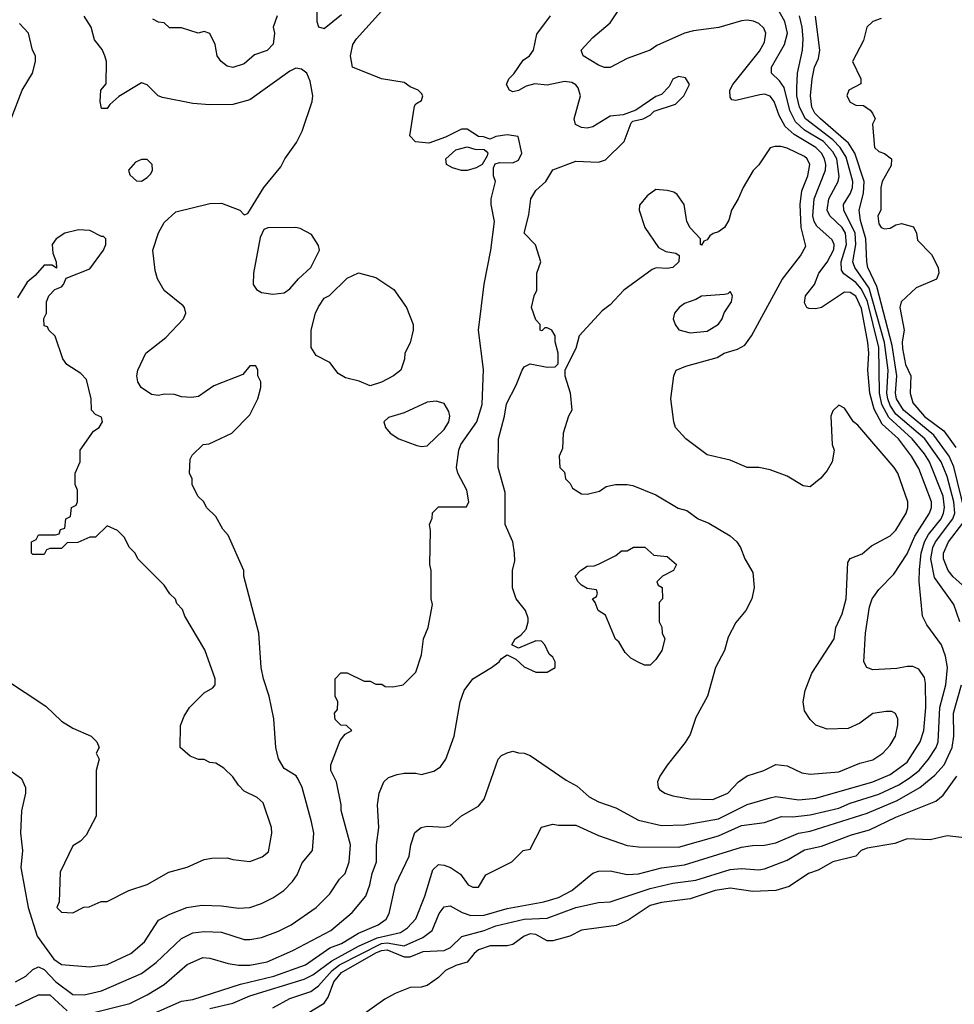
# Model space of a CAD drawing. Header units: inches. Extents: x 2348341 to 2479810, y 460419 to 613669.
# Tile 344 of 656: x 2371684 to 2374955, y 570792 to 574237. Entities that reach past the tile are written whole.
import ezdxf

# ---------------------------------------------------------------- set-up
doc = ezdxf.new("R2010")
doc.units = ezdxf.units.IN
doc.header["$MEASUREMENT"] = 0
doc.layers.add('C3577', color=7, linetype='Continuous')

msp = doc.modelspace()

# ---------------------------------------------------------------- linework, layer by layer
at = {"layer": 'C3577', "color": 2}
for points, elevation in [([(2372350, 570777.7), (2372430, 570795.6), (2372490, 570821.1), (2372680, 570880), (2372710, 570895.2), (2372776.1, 570943.9), (2372870, 570995.6), (2372935.2, 571024.8), (2373016.8, 571043.2), (2373040.7, 571059.3), (2373070, 571091), (2373101.6, 571170), (2373130, 571262), (2373150, 571281), (2373170, 571278.8), (2373191.3, 571270), (2373226.8, 571246.8), (2373254, 571210), (2373270, 571202), (2373290, 571202), (2373315.3, 571244.7), (2373406, 571290), (2373446, 571330), (2373470, 571334), (2373510, 571411), (2373550, 571422), (2373570, 571418), (2373630, 571418.8), (2373710, 571382.8), (2373810, 571347.7), (2373850, 571343), (2373990, 571341.3), (2374130, 571381.3), (2374210, 571417.4), (2374290, 571428.4), (2374350, 571448.5), (2374390, 571447.2), (2374450, 571454.3), (2374550, 571478.3), (2374590, 571495.6), (2374690, 571526.5), (2374760.5, 571559.5), (2374796.9, 571583.1), (2374831.3, 571610), (2374864.7, 571650), (2374891.2, 571690), (2374897.7, 571710), (2374904.2, 571830), (2374925.4, 571910), (2374931.1, 571970), (2374923.6, 572010), (2374910, 572049), (2374858.9, 572118.9), (2374842.7, 572150), (2374831.1, 572271.1), (2374833.2, 572313.2), (2374838.4, 572370), (2374850.7, 572410), (2374864.3, 572435.8), (2374908.6, 572490), (2374917.2, 572510), (2374920.3, 572530), (2374915.9, 572570), (2374867.6, 572690), (2374850, 572718), (2374806.6, 572770), (2374724.9, 572844.9), (2374701, 572890), (2374692.5, 572930), (2374690.5, 573090), (2374650.3, 573250.3), (2374630, 573294.2), (2374610, 573317.6), (2374567.8, 573347.8), (2374560.3, 573360.3), (2374558.8, 573390), (2374577.3, 573450), (2374574.4, 573490), (2374561.7, 573510), (2374518.7, 573550), (2374509.7, 573570), (2374515.1, 573610), (2374548.2, 573670), (2374552.1, 573687.9), (2374543.8, 573750), (2374530, 573774.8), (2374496.4, 573810), (2374430.5, 573850.5), (2374399.1, 573879.1), (2374378.5, 573918.5), (2374359, 573999), (2374343.1, 574023.1), (2374315.1, 574050), (2374314.5, 574070), (2374360.5, 574150), (2374371.1, 574190), (2374362, 574230), (2374272, 574390)], 82), ([(2372102, 570738), (2372250, 570803), (2372290, 570808.5), (2372457.4, 570862.6), (2372573.2, 570890), (2372684.5, 570930), (2372770, 570988.9), (2372810, 571004.9), (2372870, 571040.9), (2372938, 571070), (2372966.6, 571090), (2372977, 571110), (2372999.3, 571210), (2373047, 571310), (2373052.3, 571350), (2373067.2, 571392.8), (2373089.5, 571410.5), (2373110, 571414.8), (2373170, 571411), (2373190, 571416), (2373230, 571451), (2373290, 571484.7), (2373309, 571510), (2373358, 571650), (2373370, 571662), (2373390, 571672), (2373410, 571678), (2373430, 571671.3), (2373450, 571671), (2373470, 571662.8), (2373596.1, 571576.1), (2373634.7, 571554.7), (2373677.3, 571517.3), (2373710, 571500.5), (2373770, 571479.1), (2373850, 571435.5), (2373930, 571417.6), (2374010, 571419.5), (2374130, 571440.2), (2374230, 571490.3), (2374310, 571514.4), (2374330, 571518.4), (2374410, 571507.2), (2374470, 571513.4), (2374670, 571570.3), (2374730, 571596), (2374790, 571638.4), (2374835.1, 571710), (2374848, 571750), (2374855.4, 571830), (2374854.2, 571914.2), (2374850, 571935.3), (2374830, 571964), (2374810, 571974), (2374790, 571974), (2374753.2, 571966.8), (2374670, 571962), (2374648, 571970), (2374638, 571990), (2374643.7, 572090), (2374657.5, 572182.5), (2374666.6, 572210), (2374690, 572242.8), (2374743.3, 572296.7), (2374790, 572367.3), (2374816, 572430), (2374868.2, 572510), (2374875.1, 572530), (2374875.1, 572550), (2374830, 572666), (2374805.1, 572710), (2374759.7, 572770), (2374702, 572822), (2374673.9, 572873.9), (2374658.7, 572930), (2374652.3, 573010), (2374656, 573070), (2374652.3, 573107.7), (2374630, 573226), (2374610, 573269.5), (2374590, 573282.4), (2374570, 573282.9), (2374490, 573229.3), (2374470, 573225.2), (2374445.6, 573225.6), (2374438, 573230), (2374430, 573246), (2374434, 573270), (2374465.2, 573310), (2374480.7, 573350), (2374510, 573388), (2374532.5, 573432.5), (2374534, 573450), (2374526.9, 573466.9), (2374474, 573514), (2374464.4, 573530), (2374459.8, 573550), (2374463.9, 573610), (2374503.5, 573710), (2374504.8, 573730), (2374499.8, 573750), (2374489.7, 573770), (2374470, 573789.7), (2374394.4, 573834.4), (2374362.6, 573862.6), (2374341.3, 573901.3), (2374324.7, 573950), (2374310, 573969.6), (2374290, 573976.2), (2374274.2, 573974.2), (2374190, 573954), (2374176.4, 573956.4), (2374170, 573966), (2374169.5, 573990), (2374179.3, 574010), (2374273, 574127), (2374290, 574158), (2374294.5, 574190), (2374287.5, 574207.5), (2374270, 574223.7), (2374251.7, 574231.7), (2374230, 574235.1), (2374210, 574232.3), (2374130.4, 574209.6), (2374042, 574198), (2374010, 574189.3), (2373913.4, 574146.6), (2373890.5, 574129.5), (2373810, 574101.2), (2373750, 574069), (2373730, 574069), (2373710, 574077.2), (2373655.3, 574110), (2373649, 574130), (2373690, 574174.8), (2373750, 574226), (2373805.2, 574310)], 86), ([(2372723, 574310), (2372724, 574230), (2372730, 574212), (2372750, 574206), (2372810, 574254.8)], 98), ([(2371651.3, 571610), (2371690, 571582), (2371704.7, 571550), (2371704.7, 571530), (2371690.9, 571469.1), (2371686.8, 571390), (2371694, 571330), (2371688, 571270), (2371714.4, 571130), (2371745.5, 571030), (2371803.1, 570950), (2371830, 570930.5), (2371930, 570922.8), (2371990, 570930.7), (2372073.2, 570970), (2372121.2, 571010), (2372170, 571086), (2372210, 571107.3), (2372269.5, 571130.5), (2372321.5, 571138.5), (2372390, 571136.3), (2372450, 571127.7), (2372490, 571130.7), (2372530, 571144), (2372570, 571164), (2372609, 571190), (2372638.9, 571221.1), (2372654.8, 571245.2), (2372672.9, 571287.1), (2372708.7, 571330), (2372714, 571390), (2372705.2, 571430), (2372672.3, 571550), (2372659.1, 571579.1), (2372651.3, 571591.3), (2372610, 571617), (2372589.5, 571650.5), (2372580.9, 571690), (2372573.2, 571790), (2372557.2, 571870), (2372537.2, 571930), (2372529.2, 571970), (2372521.2, 572090), (2372468.7, 572290), (2372468, 572310), (2372413.6, 572433.6), (2372394.6, 572454.6), (2372370, 572498), (2372338, 572530), (2372328, 572550), (2372308, 572570), (2372288, 572610), (2372288, 572630), (2372278, 572650), (2372280.4, 572699.6), (2372287.3, 572712.7), (2372326, 572750), (2372347.3, 572752.7), (2372426, 572790), (2372490, 572854), (2372518, 572910), (2372528, 572950), (2372528, 572970), (2372518, 572990), (2372518, 573010), (2372510, 573026), (2372490, 573026), (2372464.7, 572995.3), (2372364, 572956), (2372310, 572918), (2372285.4, 572914.6), (2372250, 572917.2), (2372225.6, 572925.6), (2372190, 572926.6), (2372170, 572922), (2372145.1, 572925.1), (2372109, 572950), (2372097.2, 572970), (2372094, 572990), (2372097.2, 573010), (2372125.2, 573070), (2372195.8, 573124.2), (2372257.2, 573190), (2372265.2, 573210), (2372261.2, 573230), (2372255.9, 573235.9), (2372190, 573289.2), (2372166, 573330), (2372158.6, 573358.6), (2372149.6, 573430), (2372169.7, 573490.3), (2372190, 573526.8), (2372230, 573564), (2372350, 573594), (2372390, 573594.8), (2372454, 573570), (2372470, 573554), (2372482, 573558), (2372538, 573650), (2372597.7, 573722.3), (2372612, 573750), (2372653, 573807), (2372673.1, 573846.9), (2372707.3, 573950), (2372709.5, 573970.5), (2372701, 574021), (2372689.4, 574050), (2372670, 574063.6), (2372650, 574067), (2372630, 574057), (2372490, 573956), (2372430, 573939.5), (2372350, 573938.4), (2372290, 573943.6), (2372183.9, 573963.9), (2372169.2, 573970), (2372130, 574009), (2372110, 574015.3), (2372031.6, 573968.4), (2371999.6, 573940.4), (2371990, 573926), (2371970, 573926), (2371966, 573950), (2371968.7, 573990), (2371987.3, 574012.7), (2371988, 574090), (2371982, 574110), (2371972.5, 574132.5), (2371945.6, 574165.6), (2371934, 574210), (2371910, 574248.7)], 98), ([(2371670, 570870.6), (2371705.2, 570890), (2371730, 570914), (2371750, 570923), (2371770, 570914), (2371810.4, 570870), (2371870, 570826.4), (2371910, 570824.4), (2371970, 570838.4), (2372110, 570899.3), (2372162, 570938), (2372250, 571022), (2372290, 571041.3), (2372330, 571046.4), (2372390, 571043.8), (2372470, 571018), (2372490, 571018), (2372530, 571025.5), (2372590, 571048), (2372634, 571070), (2372721.2, 571130), (2372770, 571178.8), (2372803.7, 571230), (2372822.7, 571250), (2372837, 571290), (2372841.6, 571350), (2372809.5, 571470), (2372809.3, 571490), (2372792.7, 571570), (2372773.2, 571610), (2372773.2, 571630), (2372805.2, 571714.8), (2372823.1, 571736.9), (2372846, 571750), (2372827.3, 571767.3), (2372808.4, 571768.4), (2372788.4, 571788.4), (2372786, 571810), (2372796.4, 571823.6), (2372798, 571850), (2372788, 571870), (2372788, 571930), (2372808.4, 571951.6), (2372830, 571952), (2372890, 571922), (2372910, 571922), (2372930, 571912), (2372951.6, 571911.6), (2372963.6, 571903.6), (2372990, 571902), (2373026, 571910), (2373070, 571954), (2373090, 572014), (2373097.2, 572070), (2373113.2, 572110), (2373129, 572190), (2373124, 572210), (2373124, 572310), (2373119, 572330), (2373122, 572450), (2373118, 572470), (2373127.3, 572492.7), (2373128.4, 572511.6), (2373150, 572532), (2373247.3, 572532.7), (2373255.3, 572550), (2373249.3, 572590), (2373217.2, 572650), (2373213.2, 572670), (2373220.7, 572730), (2373227.6, 572750), (2373283.6, 572830), (2373302.9, 572890), (2373307.7, 573012.3), (2373289.5, 573150), (2373309.1, 573310.9), (2373332.7, 573430), (2373345.2, 573530), (2373334, 573590), (2373334, 573610), (2373348.7, 573670), (2373342, 573690), (2373342, 573718), (2373348, 573732), (2373363.1, 573736.9), (2373410, 573736), (2373430, 573744.7), (2373441.2, 573770), (2373428.4, 573828.4), (2373390, 573834), (2373350, 573828), (2373330, 573818), (2373307.3, 573827.3), (2373290, 573828), (2373250, 573853.2), (2373230, 573853.2), (2373174, 573826), (2373115.3, 573804.7), (2373069.2, 573809.2), (2373049, 573830), (2373066, 573934), (2373070, 573942), (2373090, 573954), (2373095.3, 573970), (2373090, 573978), (2373078, 573990), (2373050, 574002), (2373030, 574017.2), (2372950, 574029.2), (2372848.7, 574070), (2372841.2, 574110), (2372849.4, 574150), (2372862.7, 574170), (2372950, 574266.8)], 94), ([(2371930, 570759.5), (2372070, 570794.4), (2372130, 570824.4), (2372190, 570861.6), (2372270, 570930.6), (2372324.8, 570955.2), (2372350, 570953.4), (2372414.2, 570934.2), (2372450, 570928.4), (2372490, 570928.5), (2372550, 570940.4), (2372640.1, 570979.9), (2372772.7, 571050), (2372847.2, 571112.8), (2372895.1, 571170), (2372909.4, 571210), (2372917, 571250), (2372932.7, 571290), (2372933.2, 571350), (2372941.2, 571410), (2372936, 571490), (2372942, 571530), (2372958, 571570), (2372974.6, 571585.4), (2373004.7, 571595.3), (2373030, 571601), (2373070, 571601), (2373090, 571596), (2373132.9, 571607.1), (2373157.2, 571622.8), (2373175.3, 571650), (2373204, 571730), (2373225.2, 571850), (2373239.3, 571890), (2373270, 571930.8), (2373335.3, 571970), (2373362, 571990), (2373370, 572002), (2373390, 572014), (2373419.8, 571999.8), (2373450, 571972), (2373490, 571954), (2373530, 571954), (2373558, 571970), (2373558, 571990), (2373550, 572006), (2373536.4, 572016.4), (2373522, 572050), (2373510, 572062), (2373490, 572064), (2373430, 572038), (2373406, 572050), (2373418, 572070), (2373437.2, 572082.8), (2373456, 572104), (2373464, 572130), (2373463.1, 572143.1), (2373454, 572170), (2373422, 572210), (2373409.1, 572249.1), (2373408.7, 572310), (2373417.2, 572342.8), (2373416, 572370), (2373409.2, 572410), (2373382.7, 572470), (2373382.7, 572582.7), (2373359, 572670), (2373359.3, 572770), (2373380.9, 572850), (2373387.2, 572892.8), (2373422, 572958), (2373442, 573010), (2373450, 573022), (2373470, 573032), (2373530, 573021), (2373558, 573022), (2373568, 573032), (2373568.7, 573070), (2373558, 573110), (2373558, 573130), (2373546, 573150), (2373530, 573158), (2373522, 573158), (2373511.6, 573148.4), (2373506, 573150), (2373506, 573170), (2373490, 573186), (2373475.3, 573230), (2373484, 573270), (2373494, 573290), (2373494, 573350), (2373508, 573390), (2373488.9, 573448.9), (2373449.2, 573490), (2373466.3, 573553.7), (2373472.7, 573610), (2373490, 573638.8), (2373525.2, 573670), (2373550, 573711), (2373630, 573742), (2373710, 573738), (2373733.6, 573746.4), (2373799, 573810), (2373824, 573876), (2373830, 573882), (2373866, 573890), (2373890, 573902), (2373904, 573916), (2373978.6, 573941.4), (2374008, 573970), (2374028, 574010), (2374013.6, 574033.6), (2373990, 574038), (2373970, 574028), (2373957.3, 574002.7), (2373930, 573975.3), (2373910, 573968), (2373839.8, 573920.2), (2373796, 573904), (2373750, 573899.3), (2373690, 573862), (2373670, 573857.2), (2373650, 573859.3), (2373629.3, 573870), (2373624.5, 573890), (2373646.6, 573970), (2373638, 573998), (2373630, 574009.2), (2373616.3, 574016.3), (2373590, 574020.7), (2373530, 574007), (2373487.3, 574012.7), (2373455.9, 574004.1), (2373430, 573989), (2373410, 573984), (2373398, 573990), (2373388, 574010), (2373395.3, 574030), (2373413.2, 574046.8), (2373445.6, 574094.4), (2373468, 574110), (2373482, 574130), (2373493.6, 574186.4), (2373542, 574250)], 90), ([(2372584.7, 574250), (2372571.3, 574210), (2372576, 574190), (2372570.8, 574150.8), (2372550, 574129.2), (2372506, 574114), (2372470, 574082), (2372430, 574069.3), (2372410, 574074), (2372388.7, 574090), (2372375.3, 574110), (2372368.7, 574150), (2372350, 574188), (2372330, 574195.3), (2372308.9, 574188.9), (2372250, 574208), (2372208.4, 574208.4), (2372190, 574226), (2372170, 574228), (2372150, 574238)], 94), ([(2374973.6, 572130), (2374953.3, 572190), (2374885, 572285), (2374871.9, 572350), (2374879.3, 572390), (2374888.8, 572410), (2374949.8, 572490), (2374956.2, 572510), (2374952.8, 572550), (2374930, 572638), (2374908.7, 572690), (2374851.9, 572770), (2374750, 572856.1), (2374730, 572886.9), (2374721.9, 572910), (2374718.5, 572930), (2374723, 573010), (2374710, 573107), (2374657.1, 573297.1), (2374606, 573370), (2374602, 573382), (2374599.8, 573390), (2374609.8, 573450.2), (2374607.5, 573490), (2374568.3, 573570), (2374566.6, 573590), (2374591, 573630), (2374598.7, 573650), (2374599.8, 573670), (2374575.8, 573755.8), (2374555.3, 573790), (2374530, 573815.9), (2374434.2, 573890), (2374412.7, 573930), (2374403.5, 573970), (2374403, 573997), (2374406.3, 574050), (2374423, 574130), (2374425.7, 574170), (2374422.3, 574210), (2374412.6, 574250)], 78), ([(2374992.5, 572510), (2374952.4, 572672.4), (2374936.8, 572710), (2374882.5, 572782.5), (2374776.8, 572870), (2374752.8, 572910), (2374749, 572930), (2374753.6, 572990), (2374736.6, 573096.6), (2374682.9, 573302.9), (2374652.4, 573370), (2374648.5, 573390), (2374644.8, 573470), (2374625.9, 573534.1), (2374621.1, 573570), (2374636.8, 573630), (2374638.7, 573670), (2374606.8, 573770), (2374584.9, 573804.9), (2374486.6, 573890), (2374466.9, 573910), (2374455.8, 573930), (2374451.5, 573970), (2374456.9, 574030), (2374465.4, 574070), (2374479.7, 574100.3), (2374484.2, 574130), (2374468.5, 574248.5)], 74), ([(2371654, 573890), (2371693.2, 573990), (2371729, 574050), (2371739, 574090), (2371739, 574110), (2371729, 574130), (2371715.3, 574190), (2371683.1, 574223.1)], 102), ([(2374699, 574241), (2374669.2, 574230.8), (2374648.7, 574210), (2374636.4, 574163.6), (2374598, 574090), (2374628, 574030), (2374627.3, 574012.7), (2374586, 573990), (2374578, 573970), (2374590, 573948), (2374610, 573938), (2374636.4, 573936.4), (2374660.4, 573920.4), (2374668, 573910), (2374678, 573890), (2374668.7, 573871.3), (2374675.3, 573790), (2374690, 573775.3), (2374710, 573768.7), (2374735.3, 573750), (2374733.2, 573726.8), (2374702.7, 573670), (2374698, 573650), (2374697.2, 573570), (2374687.3, 573550), (2374690, 573522), (2374699, 573510), (2374710, 573505.1), (2374730, 573507), (2374750, 573519.3), (2374770, 573523.7), (2374811.8, 573511.8), (2374822.7, 573490), (2374825.4, 573465.4), (2374875.1, 573415.1), (2374898, 573370), (2374900.9, 573350), (2374891.8, 573328.2), (2374821.5, 573298.5), (2374768.7, 573250), (2374764, 573230), (2374779.3, 573150), (2374772, 573110), (2374773.8, 573086.2), (2374783.5, 573030), (2374802.4, 572990), (2374800.5, 572930), (2374810, 572896), (2374850, 572848.6), (2374918.3, 572798.3), (2374959.5, 572739.5)], 70), ([(2371630.9, 571930.9), (2371775.3, 571835.3), (2371830, 571782), (2371870, 571758), (2371934, 571730), (2371954, 571710), (2371962, 571690), (2371952, 571670), (2371962, 571650), (2371952, 571610), (2371952, 571450), (2371916.9, 571383.1), (2371896.9, 571363.1), (2371870, 571346), (2371825.4, 571254.6), (2371822, 571150), (2371814, 571130), (2371830, 571114), (2371870, 571112), (2371908.4, 571131.6), (2371927.3, 571132.7), (2371968.9, 571151.1), (2371990, 571152), (2372066, 571190), (2372130, 571211.3), (2372205.6, 571254.4), (2372270, 571271.3), (2372330, 571298), (2372356.4, 571303.6), (2372410, 571304.7), (2372430, 571298), (2372490, 571291), (2372532.1, 571307.9), (2372554.5, 571325.5), (2372566, 571390), (2372565.2, 571410), (2372536.6, 571496.6), (2372514.8, 571514.8), (2372470, 571538), (2372450, 571558), (2372430, 571588), (2372398, 571618), (2372370, 571635.3), (2372350, 571638), (2372330, 571648), (2372310, 571648), (2372280.4, 571660.4), (2372246, 571690), (2372247.3, 571767.3), (2372260.2, 571799.8), (2372278, 571830), (2372330, 571882), (2372360.4, 571899.6), (2372368, 571910), (2372368.7, 571930), (2372332.3, 572032.3), (2372262, 572150), (2372253.6, 572173.6), (2372234.6, 572194.6), (2372229, 572209), (2372210, 572228), (2372190, 572258), (2372098, 572350), (2372088, 572370), (2372068, 572390), (2372050, 572426), (2372026, 572450), (2371990, 572466), (2371950, 572426), (2371930, 572426), (2371887.3, 572407.3), (2371850, 572406), (2371830, 572386), (2371790, 572386), (2371778, 572382), (2371770, 572366), (2371730, 572366), (2371726, 572370), (2371726, 572410), (2371742, 572418), (2371750, 572434), (2371810, 572434), (2371822, 572438), (2371827.3, 572452.7), (2371842, 572458), (2371846, 572490), (2371862, 572498), (2371866, 572530), (2371882, 572538), (2371886, 572550), (2371886, 572590), (2371878, 572610), (2371878, 572650), (2371895.3, 572690), (2371895.3, 572730), (2371942.5, 572797.5), (2371962, 572810), (2371974, 572830), (2371970, 572846), (2371950, 572855.3), (2371935.3, 572870), (2371934, 572910), (2371917.5, 572977.5), (2371898.6, 572998.6), (2371849, 573030), (2371835.3, 573050), (2371808.9, 573128.9), (2371786, 573150), (2371782, 573162), (2371770, 573166), (2371768.9, 573191.1), (2371778, 573210), (2371778, 573250), (2371786, 573270), (2371807.3, 573292.7), (2371830, 573302), (2371838, 573310), (2371847.3, 573332.7), (2371930, 573364.7), (2371978, 573430), (2371986, 573450), (2371986, 573470), (2371978, 573478), (2371970, 573478), (2371930, 573499), (2371890, 573501.2), (2371842, 573490), (2371812, 573470), (2371798, 573450), (2371799.6, 573419.6), (2371812, 573390), (2371812.7, 573367.3), (2371798, 573378), (2371770, 573378), (2371738.8, 573341.2), (2371710, 573318), (2371676.9, 573263.1)], 102), ([(2375012.1, 572232.1), (2374950, 572287.3), (2374933.3, 572310), (2374916.9, 572350), (2374916.4, 572370), (2374934.8, 572410), (2374984.6, 572475.4)], 74), ([(2372570, 570779.5), (2372630, 570811.8), (2372703.1, 570836.9), (2372730, 570856.5), (2372778, 570910), (2372803.5, 570930), (2372950, 571004.4), (2372970, 571007.1), (2373030, 570995.8), (2373095, 571025), (2373127.3, 571050), (2373152, 571110), (2373170, 571133.4), (2373190, 571136.4), (2373232.7, 571112.7), (2373262.5, 571102.5), (2373310, 571103.1), (2373390, 571127.2), (2373518, 571150), (2373570, 571165.3), (2373616, 571190), (2373689.5, 571250.5), (2373710, 571257.3), (2373750, 571259.1), (2373810, 571246.4), (2373850, 571248.5), (2373930, 571268.7), (2374010, 571279.5), (2374210, 571341.6), (2374247.9, 571347.9), (2374290, 571348.4), (2374330, 571356.4), (2374409, 571390), (2374450, 571398), (2374650, 571460.3), (2374755, 571505), (2374834, 571550), (2374886.1, 571593.9), (2374918.9, 571630), (2374947.1, 571690), (2374952.8, 571730), (2374951.3, 571810), (2374979.7, 571910)], 78), ([(2372690, 570759.3), (2372750, 570795.5), (2372763.3, 570816.7), (2372783.5, 570870), (2372810, 570903.2), (2372930, 570971.9), (2372950, 570980.1), (2372970, 570981.9), (2373030, 570957.8), (2373050, 570958), (2373096.5, 570976.5), (2373170, 570979.5), (2373192, 570990), (2373231.4, 571028.6), (2373310, 571050.2), (2373350, 571066.5), (2373450, 571089.2), (2373530, 571092.9), (2373630.4, 571130.4), (2373710, 571148.4), (2373750, 571150.4), (2373890, 571196.9), (2373970, 571215.6), (2374050, 571226.3), (2374170, 571263.1), (2374210, 571267), (2374270, 571262.4), (2374290, 571266), (2374370, 571295.8), (2374430, 571332.4), (2374490, 571345.3), (2374595.3, 571384.7), (2374657.8, 571402.2), (2374750, 571447), (2374890, 571503), (2374916.1, 571523.9), (2374963.6, 571590)], 74), ([(2374990, 571374.8), (2374930, 571380.7), (2374870, 571366.8), (2374790, 571370.8), (2374746, 571354), (2374650, 571338), (2374629, 571330), (2374609.5, 571310.5), (2374529, 571290), (2374478.7, 571261.3), (2374444, 571250), (2374376.6, 571203.4), (2374330, 571190.5), (2374250, 571186), (2374170, 571198), (2374118, 571190), (2374030, 571160.5), (2373930, 571147.7), (2373890, 571137.1), (2373813.3, 571086.7), (2373771.9, 571068.1), (2373650, 571050.7), (2373609.3, 571030.7), (2373550, 571014), (2373530, 571014), (2373490, 571035.5), (2373470, 571038), (2373450, 571030.5), (2373410, 571000.7), (2373390, 570996.3), (2373330, 570996.3), (2373290, 570982.4), (2373274.5, 570970), (2373250, 570938.8), (2373210, 570927.3), (2373174, 570910), (2373150, 570886), (2373110, 570858), (2373088.7, 570851.3), (2373050, 570850.7), (2372998, 570830), (2372962, 570810), (2372873.6, 570746.4)], 70), ([(2371670, 570786), (2371750, 570824.4), (2371790, 570824.4), (2371850, 570768.8)], 90)]:
    msp.add_lwpolyline(points, dxfattribs=dict(at, elevation=elevation))
for points, elevation in [([(2373230, 573709.2), (2373198.6, 573718.6), (2373178, 573730), (2373175.3, 573750), (2373210, 573781), (2373250, 573791.3), (2373276.4, 573783.6), (2373310, 573782), (2373316.9, 573776.9), (2373322, 573770), (2373319.6, 573760.4), (2373302, 573730), (2373282, 573718), (2373250, 573709.2)], 94), ([(2374326.8, 573793.2), (2374310, 573788), (2374270, 573728.7), (2374250.7, 573709.3), (2374216, 573650), (2374198.8, 573610), (2374174.8, 573570), (2374165.2, 573534.8), (2374150.8, 573510), (2374130, 573494), (2374111, 573489), (2374099.6, 573480.4), (2374090, 573466), (2374078, 573462), (2374070, 573448), (2374066, 573450), (2374066, 573470), (2374030, 573508), (2374019, 573530), (2374009, 573590), (2373984.7, 573624.7), (2373972.9, 573632.9), (2373950, 573639), (2373910, 573642), (2373879.6, 573620.4), (2373852.7, 573587.3), (2373852, 573570), (2373871.3, 573510), (2373919.6, 573439.6), (2373945.4, 573425.4), (2373979.6, 573419.6), (2373992, 573412), (2373991, 573390), (2373970, 573369.2), (2373950, 573366), (2373911.1, 573368.9), (2373896.9, 573363.1), (2373798, 573290), (2373750, 573239), (2373722.5, 573217.5), (2373642, 573130), (2373630, 573086), (2373592, 573010), (2373592, 572990), (2373610.6, 572930.6), (2373616, 572870), (2373604.7, 572850), (2373586, 572790), (2373583.6, 572736.4), (2373572, 572710), (2373574, 572670), (2373590, 572654), (2373594, 572630), (2373610, 572614), (2373618, 572598), (2373650, 572578), (2373670, 572576), (2373712.9, 572587.1), (2373736.4, 572603.6), (2373769.2, 572610.8), (2373810, 572610.8), (2373830, 572606.8), (2373910, 572574), (2373988.1, 572528.1), (2374019.1, 572519.1), (2374058, 572490), (2374095.2, 572475.2), (2374170, 572430.7), (2374194, 572410), (2374206.8, 572390), (2374222, 572350), (2374250, 572302), (2374254, 572250), (2374246, 572210), (2374224.7, 572170), (2374190, 572128), (2374163.5, 572076.5), (2374150.8, 572030), (2374118.8, 571970), (2374090.8, 571870), (2374050, 571795.3), (2374030, 571735.3), (2374012.8, 571707.2), (2373950, 571629), (2373924, 571590), (2373916, 571570), (2373918, 571550), (2373923.5, 571543.5), (2373942, 571530), (2373970, 571520.7), (2374029.3, 571510.7), (2374110, 571508), (2374162, 571530), (2374199, 571570), (2374230, 571590.7), (2374288, 571610), (2374330, 571630.8), (2374370, 571626), (2374421.4, 571601.4), (2374450, 571597.3), (2374550, 571605.5), (2374624.1, 571635.9), (2374670, 571647.7), (2374704, 571670), (2374730, 571698), (2374749.2, 571730), (2374757.2, 571770), (2374757.2, 571790), (2374749.1, 571809.1), (2374736, 571816), (2374716.5, 571816.5), (2374670, 571809), (2374624.5, 571775.5), (2374583.5, 571756.5), (2374510, 571754), (2374470, 571768.7), (2374450, 571788), (2374430, 571818), (2374425.2, 571850), (2374433.2, 571890), (2374456, 571950), (2374534.5, 572070), (2374539.5, 572110), (2374561.7, 572158.3), (2374576.2, 572210), (2374582, 572338), (2374590, 572351.3), (2374632.1, 572367.9), (2374664.7, 572395.3), (2374730, 572430.8), (2374750, 572451), (2374786, 572510), (2374792.3, 572530), (2374792.3, 572550), (2374757, 572650), (2374743.7, 572670), (2374617.5, 572817.5), (2374602, 572830), (2374570, 572878), (2374550, 572888), (2374530, 572868), (2374522.8, 572850), (2374526.8, 572750), (2374534, 572730), (2374527.3, 572690), (2374510, 572659), (2374487.5, 572632.5), (2374450, 572602), (2374425.6, 572605.6), (2374370, 572639), (2374310, 572661.2), (2374270, 572669.3), (2374230, 572669.3), (2374170, 572696), (2374090, 572714), (2374015.3, 572770), (2373979, 572810), (2373973.2, 572830), (2373962.7, 572910), (2373972.7, 572990), (2373981.2, 573010), (2374015.6, 573024.4), (2374124.7, 573055.3), (2374149.7, 573070.3), (2374196.1, 573083.9), (2374221.6, 573098.4), (2374245.2, 573130), (2374352.7, 573327.3), (2374416, 573410), (2374435.6, 573444.4), (2374419.1, 573510), (2374414.8, 573590), (2374421.6, 573638.4), (2374442, 573690), (2374449.6, 573730), (2374439.5, 573750), (2374430, 573757.6), (2374370, 573786.6), (2374347.3, 573792.7)], 90), ([(2372130, 573748), (2372110, 573748), (2372090, 573738), (2372064.7, 573710), (2372070, 573694), (2372092.7, 573672.7), (2372110, 573672), (2372130, 573684.7), (2372143.1, 573696.9), (2372148.7, 573710), (2372148, 573730)], 102), ([(2372650, 573509.2), (2372552, 573508), (2372538, 573502), (2372525.4, 573474.6), (2372502, 573350), (2372500.7, 573310), (2372512.8, 573292.8), (2372530, 573282), (2372570, 573276.3), (2372610, 573280.7), (2372630, 573294.8), (2372659.3, 573330), (2372702.7, 573370), (2372733.2, 573430), (2372730, 573446), (2372704.7, 573484.7), (2372665.6, 573505.6)], 98), ([(2372910, 572955.3), (2372872.3, 572972.3), (2372823.7, 572983.7), (2372799, 572999), (2372770, 573037.2), (2372722, 573062), (2372704, 573090), (2372704, 573150), (2372719, 573210), (2372730, 573232), (2372750, 573262), (2372768.4, 573271.6), (2372830, 573332), (2372869.3, 573350.7), (2372930, 573334.8), (2372993.2, 573293.2), (2373038, 573230), (2373061, 573170), (2373061, 573150), (2373050, 573106), (2373031.3, 573070), (2373030.9, 573049.1), (2373018, 573010), (2372992, 572990), (2372950, 572968.7)], 94), ([(2374170, 573286), (2374162, 573278), (2374150, 573275.3), (2374070, 573269), (2374050, 573257.2), (2374010, 573244), (2373991.3, 573230), (2373976, 573210), (2373971.3, 573190), (2373978, 573170), (2373991.1, 573151.1), (2374030, 573141), (2374090, 573146.8), (2374129.1, 573170.9), (2374142, 573190), (2374149.2, 573210.8), (2374175.3, 573250), (2374178, 573270)], 94), ([(2373142, 572902), (2373110, 572898), (2373030, 572860.9), (2372974.8, 572845.2), (2372958, 572830), (2372964.7, 572810), (2372981, 572790), (2373010.6, 572770.6), (2373073.6, 572746.4), (2373090, 572742.8), (2373110, 572746), (2373170, 572802.8), (2373186, 572830), (2373189.3, 572850), (2373186.3, 572866.3), (2373170, 572894)], 98), ([(2373870, 571978), (2373848.4, 571988.4), (2373823.1, 572003.1), (2373803.1, 572023.1), (2373780.4, 572060.4), (2373769.1, 572069.1), (2373733.6, 572153.6), (2373708.7, 572170), (2373698, 572198), (2373688, 572210), (2373702, 572218), (2373706, 572230), (2373702, 572242), (2373670, 572246), (2373650, 572258), (2373638, 572270), (2373628, 572290), (2373646, 572310), (2373670, 572324.7), (2373694.6, 572325.4), (2373710, 572331.3), (2373770, 572362), (2373790, 572378), (2373810, 572378), (2373831.6, 572391.6), (2373871.6, 572391.6), (2373903.6, 572363.6), (2373950, 572358), (2373982, 572330), (2373972, 572310), (2373934, 572290), (2373914, 572270), (2373918, 572258), (2373932, 572250), (2373934, 572210), (2373922, 572198), (2373922, 572130), (2373931.6, 572111.6), (2373932, 572090), (2373942, 572070), (2373931.3, 572030), (2373910, 571998), (2373890, 571978)], 86)]:
    msp.add_lwpolyline(points, close=True, dxfattribs=dict(at, elevation=elevation))

doc.saveas('drawing.dxf')
